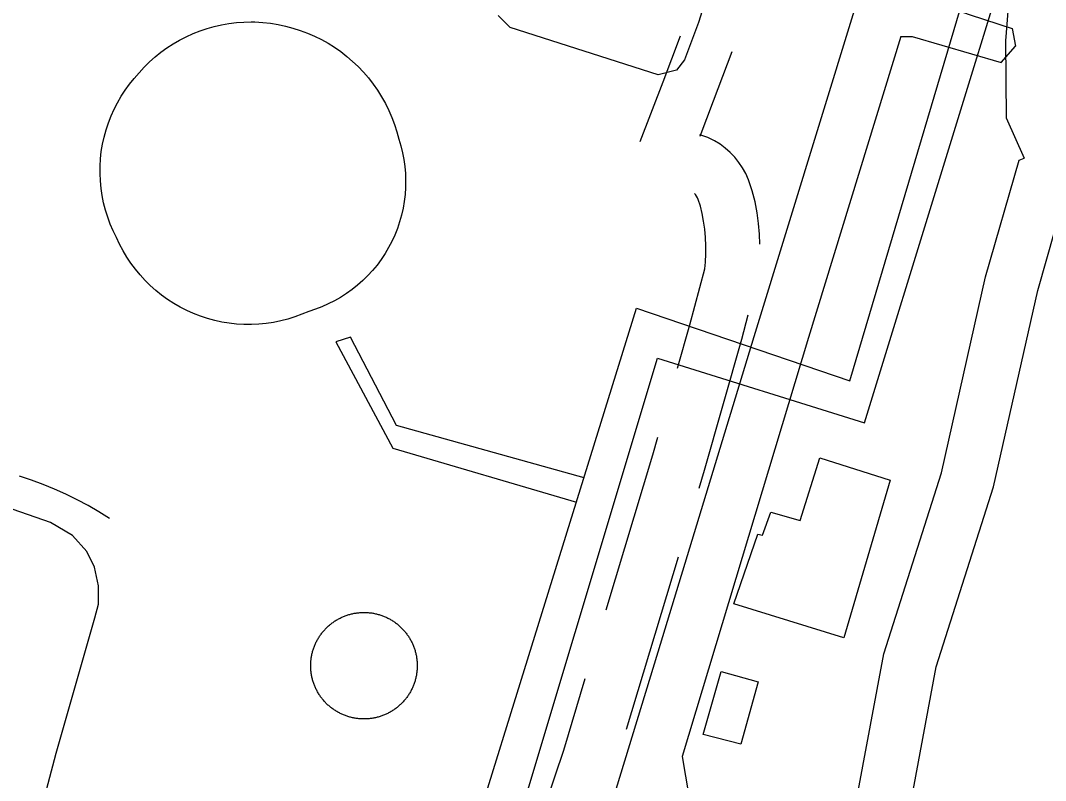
# Model space of a CAD drawing. Extents: x 3535183 to 3573198, y 534952 to 560562.
# Drawn here: x 3560661 to 3561231, y 542314 to 542736 of the extents above; entities that cross this region are included whole.
import ezdxf

# ---------------------------------------------------------------- set-up
doc = ezdxf.new("R2010")
doc.units = 0
for name, color, linetype in [('V-BLDG-OTLN', 7, 'Continuous'), ('V-DOMW-TANK', 7, 'Continuous'), ('V-ROAD-CNTR', 7, 'Continuous'), ('V-SITE-VEGE', 7, 'Continuous'), ('V-TOPO-SHOR', 7, 'Continuous'), ('V-UTIL-LINE', 7, 'Continuous')]:
    doc.layers.add(name, color=color, linetype=linetype)

msp = doc.modelspace()

# ---------------------------------------------------------------- linework, layer by layer
at = {"layer": 'V-BLDG-OTLN'}
for points in [[(3561118.79, 542393.06), (3561057.72, 542411.96), (3561071.08, 542450.56), (3561073.69, 542450), (3561078.32, 542462.78), (3561094.5, 542458.11), (3561105.45, 542493.07), (3561144.58, 542480.5)], [(3561040.77, 542339.34), (3561050.67, 542374.32), (3561071.32, 542368.47), (3561061.56, 542333.97)]]:
    msp.add_lwpolyline(points, close=True, dxfattribs=at)
at = {"layer": 'V-DOMW-TANK'}
for points in [[(3560791.6, 542735.11), (3560796.07, 542734.83), (3560800.3, 542734.38), (3560804.5, 542733.71), (3560808.67, 542732.84), (3560812.78, 542731.75), (3560816.84, 542730.46), (3560820.82, 542728.97), (3560824.73, 542727.28), (3560828.54, 542725.4), (3560832.25, 542723.32), (3560835.86, 542721.07), (3560839.35, 542718.63), (3560842.71, 542716.02), (3560845.94, 542713.24), (3560849.02, 542710.31), (3560851.96, 542707.23), (3560854.73, 542704), (3560857.33, 542700.64), (3560859.77, 542697.15), (3560862.02, 542693.54), (3560864.1, 542689.82), (3560865.98, 542686.01), (3560867.67, 542682.1), (3560869.16, 542678.12), (3560870.45, 542674.06), (3560871.53, 542669.95), (3560872.66, 542666.23), (3560873.6, 542662.46), (3560874.35, 542658.65), (3560874.89, 542654.8), (3560875.24, 542650.92), (3560875.38, 542647.04), (3560875.32, 542643.16), (3560875.06, 542639.28), (3560874.6, 542635.42), (3560873.94, 542631.59), (3560873.08, 542627.8), (3560872.03, 542624.06), (3560870.78, 542620.38), (3560869.35, 542616.76), (3560867.73, 542613.23), (3560865.93, 542609.79), (3560863.95, 542606.44), (3560861.8, 542603.21), (3560859.49, 542600.08), (3560857.02, 542597.08), (3560854.39, 542594.21), (3560851.62, 542591.49), (3560848.72, 542588.91), (3560845.68, 542586.48), (3560842.52, 542584.22), (3560839.25, 542582.12), (3560835.88, 542580.19), (3560832.41, 542578.45), (3560828.85, 542576.88), (3560825.21, 542575.5), (3560821.52, 542574.31), (3560817.73, 542572.7), (3560813.88, 542571.27), (3560809.95, 542570.05), (3560805.96, 542569.03), (3560801.93, 542568.22), (3560797.86, 542567.62), (3560793.77, 542567.22), (3560789.66, 542567.04), (3560785.54, 542567.07), (3560781.44, 542567.31), (3560777.35, 542567.77), (3560773.29, 542568.43), (3560769.27, 542569.3), (3560765.3, 542570.37), (3560761.4, 542571.65), (3560757.56, 542573.13), (3560753.8, 542574.81), (3560750.14, 542576.67), (3560746.57, 542578.72), (3560743.12, 542580.95), (3560739.78, 542583.36), (3560736.58, 542585.94), (3560733.5, 542588.67), (3560730.58, 542591.57), (3560727.81, 542594.6), (3560725.19, 542597.78), (3560722.75, 542601.09), (3560720.48, 542604.51), (3560718.38, 542608.06), (3560716.48, 542611.7), (3560714.76, 542615.44), (3560712.93, 542619.11), (3560711.29, 542622.87), (3560709.86, 542626.72), (3560708.62, 542630.63), (3560707.59, 542634.6), (3560706.77, 542638.62), (3560706.16, 542642.68), (3560705.76, 542646.77), (3560705.57, 542650.86), (3560705.6, 542654.97), (3560705.84, 542659.07), (3560706.29, 542663.14)], [(3560706.29, 542663.14), (3560706.96, 542667.19), (3560707.83, 542671.2), (3560708.92, 542675.16), (3560710.21, 542679.06), (3560711.69, 542682.88), (3560713.38, 542686.62), (3560715.26, 542690.27), (3560717.32, 542693.82), (3560719.57, 542697.25), (3560721.99, 542700.56), (3560724.59, 542703.74), (3560727.24, 542706.94), (3560730.05, 542709.99), (3560733.01, 542712.91), (3560736.12, 542715.67), (3560739.36, 542718.26), (3560742.72, 542720.7), (3560746.2, 542722.96), (3560749.8, 542725.04), (3560753.49, 542726.94), (3560757.27, 542728.66), (3560761.14, 542730.18), (3560765.08, 542731.5), (3560769.08, 542732.62), (3560773.12, 542733.54), (3560777.22, 542734.26), (3560781.34, 542734.77), (3560785.48, 542735.07), (3560789.63, 542735.16), (3560791.6, 542735.11)], [(3560834.19, 542400.97), (3560834.6, 542401.29), (3560835.02, 542401.59), (3560835.44, 542401.89), (3560835.87, 542402.17), (3560836.3, 542402.46), (3560836.74, 542402.73), (3560837.19, 542402.99), (3560837.63, 542403.26), (3560838.08, 542403.51), (3560838.54, 542403.75), (3560839, 542403.98), (3560839.46, 542404.21), (3560839.93, 542404.43), (3560840.4, 542404.64), (3560840.88, 542404.84), (3560841.36, 542405.04), (3560841.84, 542405.22), (3560842.33, 542405.4), (3560842.81, 542405.57), (3560843.31, 542405.72), (3560843.8, 542405.88), (3560844.29, 542406.02), (3560844.79, 542406.15), (3560845.3, 542406.28), (3560845.8, 542406.4), (3560846.31, 542406.5), (3560846.81, 542406.6), (3560847.32, 542406.69), (3560847.83, 542406.77), (3560848.34, 542406.84), (3560848.86, 542406.91), (3560849.37, 542406.96), (3560849.88, 542407.01), (3560850.4, 542407.04), (3560850.92, 542407.07), (3560851.43, 542407.09), (3560851.95, 542407.1), (3560852.46, 542407.1), (3560852.98, 542407.09), (3560853.5, 542407.07), (3560854.02, 542407.05), (3560854.53, 542407.01), (3560855.04, 542406.96), (3560855.56, 542406.91), (3560856.07, 542406.85), (3560856.58, 542406.78), (3560857.09, 542406.69), (3560857.6, 542406.61), (3560858.11, 542406.51), (3560858.61, 542406.4), (3560859.12, 542406.28), (3560859.62, 542406.16), (3560860.12, 542406.03), (3560860.61, 542405.88), (3560861.11, 542405.73), (3560861.6, 542405.57), (3560862.09, 542405.41), (3560862.57, 542405.23), (3560863.06, 542405.04), (3560863.53, 542404.85), (3560864.01, 542404.65), (3560864.48, 542404.44), (3560864.95, 542404.22), (3560865.41, 542403.99), (3560865.87, 542403.76), (3560866.33, 542403.52), (3560866.78, 542403.27), (3560867.23, 542403.01), (3560867.67, 542402.74), (3560868.11, 542402.47), (3560868.54, 542402.19), (3560868.97, 542401.9), (3560869.4, 542401.6), (3560869.81, 542401.3), (3560870.23, 542400.99), (3560870.64, 542400.67), (3560871.04, 542400.35), (3560871.43, 542400.02), (3560871.82, 542399.68), (3560872.21, 542399.33), (3560872.58, 542398.98), (3560872.96, 542398.62), (3560873.32, 542398.26), (3560873.68, 542397.88), (3560874.03, 542397.51), (3560874.38, 542397.12), (3560874.72, 542396.73), (3560875.05, 542396.34), (3560875.37, 542395.94), (3560875.69, 542395.53), (3560876, 542395.11), (3560876.31, 542394.7), (3560876.6, 542394.28), (3560876.89, 542393.85), (3560877.17, 542393.42), (3560877.45, 542392.98), (3560877.71, 542392.53), (3560877.97, 542392.09), (3560878.23, 542391.64), (3560878.47, 542391.18)], [(3560822.88, 542373.62), (3560822.81, 542374.14), (3560822.76, 542374.65), (3560822.71, 542375.17), (3560822.68, 542375.68), (3560822.65, 542376.2), (3560822.63, 542376.71), (3560822.62, 542377.23), (3560822.62, 542377.74), (3560822.63, 542378.26), (3560822.65, 542378.78), (3560822.68, 542379.29), (3560822.71, 542379.81), (3560822.76, 542380.32), (3560822.81, 542380.84), (3560822.87, 542381.35), (3560822.94, 542381.86), (3560823.02, 542382.37), (3560823.11, 542382.88), (3560823.21, 542383.39), (3560823.32, 542383.89), (3560823.44, 542384.4), (3560823.56, 542384.9), (3560823.7, 542385.4), (3560823.83, 542385.89), (3560823.99, 542386.39), (3560824.15, 542386.88), (3560824.31, 542387.37), (3560824.49, 542387.85), (3560824.68, 542388.34), (3560824.87, 542388.82), (3560825.07, 542389.29), (3560825.28, 542389.76), (3560825.5, 542390.23), (3560825.72, 542390.7), (3560825.96, 542391.16), (3560826.2, 542391.61), (3560826.45, 542392.06), (3560826.71, 542392.51), (3560826.98, 542392.95), (3560827.25, 542393.39), (3560827.53, 542393.83), (3560827.82, 542394.25), (3560828.11, 542394.68), (3560828.42, 542395.1), (3560828.73, 542395.51), (3560829.05, 542395.92), (3560829.37, 542396.32), (3560829.7, 542396.71), (3560830.04, 542397.1), (3560830.39, 542397.49), (3560830.74, 542397.86), (3560831.1, 542398.24), (3560831.46, 542398.6), (3560831.83, 542398.96), (3560832.21, 542399.31), (3560832.6, 542399.66), (3560832.99, 542400), (3560833.38, 542400.33), (3560833.78, 542400.66), (3560834.19, 542400.97)], [(3560878.47, 542391.18), (3560878.7, 542390.72), (3560878.93, 542390.26), (3560879.15, 542389.79), (3560879.36, 542389.32), (3560879.56, 542388.84), (3560879.75, 542388.36), (3560879.94, 542387.88), (3560880.12, 542387.39), (3560880.28, 542386.9), (3560880.44, 542386.41), (3560880.59, 542385.92), (3560880.74, 542385.42), (3560880.87, 542384.92), (3560881, 542384.42), (3560881.11, 542383.92), (3560881.22, 542383.41), (3560881.32, 542382.91), (3560881.41, 542382.4), (3560881.49, 542381.89), (3560881.56, 542381.38), (3560881.63, 542380.86), (3560881.68, 542380.35), (3560881.73, 542379.84), (3560881.76, 542379.32), (3560881.79, 542378.81), (3560881.81, 542378.29), (3560881.82, 542377.77), (3560881.82, 542377.26), (3560881.81, 542376.74), (3560881.79, 542376.22), (3560881.76, 542375.71), (3560881.73, 542375.19), (3560881.68, 542374.68), (3560881.63, 542374.16), (3560881.56, 542373.65), (3560881.49, 542373.14), (3560881.41, 542372.63), (3560881.32, 542372.12), (3560881.23, 542371.61), (3560881.12, 542371.11), (3560881, 542370.6), (3560880.88, 542370.1), (3560880.74, 542369.6), (3560880.6, 542369.11), (3560880.45, 542368.61), (3560880.29, 542368.12), (3560880.12, 542367.63), (3560879.95, 542367.15), (3560879.76, 542366.67), (3560879.57, 542366.19), (3560879.37, 542365.71), (3560879.16, 542365.24), (3560878.94, 542364.77), (3560878.71, 542364.31), (3560878.48, 542363.85), (3560878.24, 542363.39), (3560877.99, 542362.94), (3560877.73, 542362.49), (3560877.46, 542362.05), (3560877.19, 542361.61), (3560876.91, 542361.18), (3560876.62, 542360.75), (3560876.32, 542360.32), (3560876.02, 542359.91), (3560875.71, 542359.49), (3560875.39, 542359.09), (3560875.07, 542358.69), (3560874.73, 542358.29), (3560874.4, 542357.9), (3560874.05, 542357.51), (3560873.7, 542357.14), (3560873.34, 542356.76), (3560872.97, 542356.4), (3560872.6, 542356.04), (3560872.23, 542355.69), (3560871.84, 542355.34), (3560871.45, 542355), (3560871.06, 542354.67), (3560870.66, 542354.34), (3560870.25, 542354.03), (3560869.84, 542353.72), (3560869.42, 542353.41), (3560868.99, 542353.12), (3560868.56, 542352.82), (3560868.13, 542352.55), (3560867.7, 542352.27), (3560867.26, 542352), (3560866.81, 542351.75), (3560866.35, 542351.5), (3560865.9, 542351.25), (3560865.44, 542351.02), (3560864.97, 542350.79), (3560864.5, 542350.57), (3560864.03, 542350.36), (3560863.56, 542350.16), (3560863.08, 542349.97), (3560862.6, 542349.78), (3560862.11, 542349.6), (3560861.62, 542349.44), (3560861.13, 542349.28)], [(3560861.13, 542349.28), (3560860.64, 542349.12), (3560860.14, 542348.98), (3560859.64, 542348.85), (3560859.14, 542348.72), (3560858.64, 542348.61), (3560858.13, 542348.5), (3560857.63, 542348.4), (3560857.12, 542348.31), (3560856.61, 542348.23), (3560856.1, 542348.16), (3560855.58, 542348.09), (3560855.07, 542348.04), (3560854.55, 542347.99), (3560854.04, 542347.96), (3560853.52, 542347.93), (3560853.01, 542347.91), (3560852.49, 542347.9), (3560851.97, 542347.9), (3560851.46, 542347.91), (3560850.94, 542347.93), (3560850.43, 542347.96), (3560849.91, 542347.99), (3560849.4, 542348.04), (3560848.88, 542348.09), (3560848.37, 542348.15), (3560847.86, 542348.23), (3560847.35, 542348.31), (3560846.84, 542348.4), (3560846.33, 542348.49), (3560845.83, 542348.6), (3560845.32, 542348.72), (3560844.82, 542348.84), (3560844.32, 542348.97), (3560843.83, 542349.12), (3560843.33, 542349.27), (3560842.84, 542349.43), (3560842.35, 542349.6), (3560841.87, 542349.77), (3560841.38, 542349.96), (3560840.9, 542350.15), (3560840.43, 542350.35), (3560839.96, 542350.56), (3560839.49, 542350.78), (3560839.02, 542351.01), (3560838.56, 542351.24), (3560838.11, 542351.48), (3560837.66, 542351.73), (3560837.21, 542351.99), (3560836.77, 542352.26), (3560836.33, 542352.53), (3560835.9, 542352.81), (3560835.47, 542353.1), (3560835.04, 542353.4), (3560834.62, 542353.7), (3560834.21, 542354.01), (3560833.8, 542354.33), (3560833.4, 542354.65), (3560833.01, 542354.98), (3560832.62, 542355.32), (3560832.23, 542355.67), (3560831.85, 542356.02), (3560831.48, 542356.38), (3560831.12, 542356.74), (3560830.76, 542357.12), (3560830.41, 542357.49), (3560830.06, 542357.88), (3560829.72, 542358.27), (3560829.39, 542358.66), (3560829.06, 542359.06), (3560828.75, 542359.47), (3560828.43, 542359.89), (3560828.13, 542360.3), (3560827.83, 542360.72), (3560827.54, 542361.15), (3560827.27, 542361.59), (3560826.99, 542362.02), (3560826.72, 542362.47), (3560826.47, 542362.91), (3560826.21, 542363.37), (3560825.97, 542363.82), (3560825.74, 542364.28), (3560825.51, 542364.75), (3560825.29, 542365.21), (3560825.08, 542365.69), (3560824.88, 542366.16), (3560824.69, 542366.64), (3560824.5, 542367.12), (3560824.32, 542367.61), (3560824.16, 542368.09), (3560824, 542368.59), (3560823.84, 542369.08), (3560823.7, 542369.58), (3560823.57, 542370.08), (3560823.44, 542370.58), (3560823.33, 542371.08), (3560823.22, 542371.59), (3560823.12, 542372.09), (3560823.03, 542372.6), (3560822.95, 542373.11), (3560822.88, 542373.62)]]:
    msp.add_lwpolyline(points, dxfattribs=at)
at = {"layer": 'V-ROAD-CNTR'}
msp.add_line((3560998.06, 542342.16), (3561026.91, 542437.9), dxfattribs=at)
for points in [[(3562486.84, 542399.82), (3562266.4, 542469.91), (3561935.44, 542567.77), (3561653.59, 542653.46), (3561243.71, 542788.41), (3561211.55, 542762.19), (3561208.58, 542724.68), (3561209.1, 542681.91), (3561219, 542659.51)], [(3561027.96, 542727.3), (3561018.27, 542701.74), (3561005.54, 542668.44)], [(3561056.69, 542718.44), (3561046.3, 542691.06), (3561038.83, 542671.5)], [(3561072.13, 542611.64), (3561071.9, 542617.29), (3561071.39, 542623.2), (3561070.61, 542629.07), (3561069.52, 542635.21), (3561067.89, 542641.26), (3561065.91, 542647.41), (3561064.32, 542650.92), (3561062.55, 542654.09), (3561060.51, 542657.1), (3561058.23, 542659.94), (3561055.71, 542662.57), (3561052.99, 542664.98), (3561050.07, 542667.15), (3561046.98, 542669.06), (3561043.33, 542670.91), (3561038.9, 542672.41)], [(3561900.81, 541745.96), (3561625.37, 541836.01), (3561188.41, 541962.8), (3561101.37, 541995.75), (3561074.52, 542039.17), (3561072.54, 542066.32), (3561091.86, 542131.88), (3561122.04, 542282.01), (3561140.98, 542384.16), (3561173.04, 542484.66), (3561197.51, 542593.46), (3561216.18, 542658.37), (3561219, 542659.51)], [(3561910.51, 541774.35), (3561634.22, 541864.68), (3561197.92, 541991.28), (3561121.52, 542020.19), (3561103.91, 542048.7), (3561102.85, 542063.07), (3561121.01, 542124.67), (3561151.5, 542276.32), (3561170.13, 542376.84), (3561202.02, 542476.8), (3561226.58, 542586.01), (3561240.97, 542636.04), (3561262.48, 542644.73), (3561301.6, 542644.55), (3561420.24, 542598.41), (3561667.96, 542523.73), (3561858.21, 542464.99), (3561968.77, 542431.47), (3562098.83, 542384.54)], [(3561026.41, 542542.87), (3561033.23, 542566.83), (3561041.56, 542598.01), (3561041.9, 542601.65), (3561042.12, 542606.22), (3561042.14, 542610.8), (3561041.95, 542615.38), (3561041.55, 542619.94), (3561040.95, 542624.48), (3561040.21, 542628.67), (3561039.11, 542632.75), (3561037.88, 542636.58), (3561037.51, 542637.39), (3561036.97, 542638.36), (3561036.36, 542639.27), (3561035.95, 542639.77)], [(3561038.46, 542476.2), (3561041.46, 542486.18), (3561062.15, 542558.85), (3561065.77, 542572.39)], [(3560986.75, 542408.61), (3561012.67, 542494.61), (3561015.46, 542504.4)], [(3560710.83, 542459.35), (3560704.95, 542462.99), (3560698.94, 542466.44), (3560692.83, 542469.69), (3560686.61, 542472.74), (3560680.3, 542475.58), (3560673.9, 542478.22), (3560667.41, 542480.64), (3560660.85, 542482.85)], [(3560944.51, 542275.16), (3560963.22, 542330.52), (3560975.21, 542370.31)]]:
    msp.add_lwpolyline(points, dxfattribs=at)
at = {"layer": 'V-SITE-VEGE'}
msp.add_lwpolyline([(3561055.77, 542790.93), (3561038.11, 542734.9), (3561030.35, 542714.15), (3561025.95, 542708.31), (3561015.68, 542705.69), (3560933.41, 542731.97), (3560926.81, 542738.75)], dxfattribs=at)
at = {"layer": 'V-TOPO-SHOR'}
for points in [[(3561282.06, 543252.01), (3561230.2, 543086.4), (3561180.85, 542922.27), (3561124.5, 542741.52), (3561068.91, 542560.21), (3561015.42, 542385.03), (3560966.84, 542225.7), (3560912.87, 542052.88), (3560874.26, 541930.22), (3560807.06, 541704.85), (3560747.82, 541509.91), (3560682.67, 541303), (3560667.06, 541250.59)], [(3561157.83, 542751.15), (3561164.21, 542747.88), (3561188.96, 542739.05), (3561212.42, 542731.53), (3561214.25, 542721.69)], [(3561150.5, 542727.11), (3561099.17, 542559.81), (3561029.02, 542327.1), (3561044.08, 542238.64), (3561051.18, 542201.87), (3561022.4, 542106.12), (3561022.63, 542063.95), (3561019.92, 542057.44), (3561015.71, 542056.19), (3560999, 542059.55)], [(3561150.5, 542727.11), (3561156.74, 542727.04), (3561206.28, 542712.64), (3561214.25, 542721.69)], [(3560660.87, 542251.61), (3560681.29, 542328.88), (3560702.72, 542404.04), (3560704.66, 542411.61), (3560704.79, 542421.82), (3560702.58, 542432.33), (3560698.24, 542441.03), (3560690.23, 542449.84), (3560678.02, 542457.07), (3560644.38, 542468.79)]]:
    msp.add_lwpolyline(points, dxfattribs=at)
at = {"layer": 'V-UTIL-LINE'}
for points in [[(3560372.32, 541690.79), (3560698.44, 541935.34), (3560422.4, 542064.38), (3560428.93, 542080.53), (3560704.04, 541949.7), (3560873.87, 542038.52), (3560853.86, 542092.89), (3561003.7, 542576.08), (3561122.2, 542535.72), (3561205.31, 542815.98), (3562727.76, 542355.56), (3562768.97, 542470.44), (3562865.61, 542480.88), (3562876.04, 542519.52), (3563007.45, 542643.13)], [(3560897.58, 542041.22), (3560877.48, 542089.29), (3561015.27, 542548.28), (3561130.23, 542512.47), (3561215.08, 542788.2), (3561493.57, 542707.83), (3561394.93, 542411.54), (3561371.59, 542419.97), (3561260.48, 542001.2), (3561166.23, 542034.03), (3561159.68, 542016.08), (3561255.73, 541983.23), (3561250.14, 541969.78), (3561274.4, 541963.14), (3561258.5, 541920.07)], [(3560974.5, 542481.94), (3560870.21, 542510.94), (3560844.71, 542559.98), (3560836.56, 542557.39), (3560868.24, 542498.34), (3560970.28, 542468.33)]]:
    msp.add_lwpolyline(points, dxfattribs=at)

doc.saveas('drawing.dxf')
